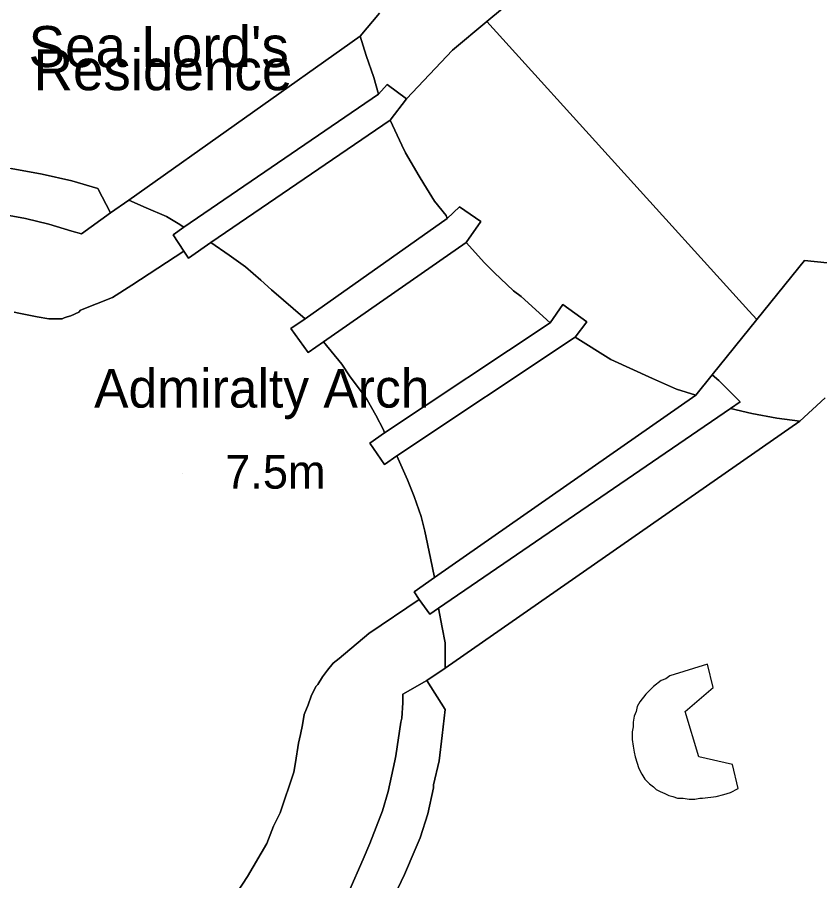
# Model space of a CAD drawing. Extents: x 529240 to 530363, y 179600 to 180767.
# Drawn here: x 529948.46 to 529990.07, y 180276.98 to 180321.73 of the extents above; entities that cross this region are included whole.
import ezdxf

# ---------------------------------------------------------------- set-up
doc = ezdxf.new("R2010")
doc.units = 0
for name, color, linetype in [('Building', 7, 'Continuous'), ('General surface', 7, 'Continuous'), ('Path', 7, 'Continuous'), ('Road Or Track', 7, 'Continuous'), ('Roadside', 7, 'Continuous'), ('Unclassified', 7, 'Continuous')]:
    doc.layers.add(name, color=color, linetype=linetype)

msp = doc.modelspace()

# ---------------------------------------------------------------- linework, layer by layer
at = {"layer": 'Building'}
for points in [[(529939.95, 180342.5), (529933.8, 180317.15), (529934.4, 180316.2), (529933.85, 180315.85), (529935.05, 180313.8), (529935.7, 180314.2), (529936.45, 180313.05), (529938, 180313.5), (529939.55, 180313.75), (529940.05, 180313.85), (529941.65, 180314.1), (529943.25, 180314.25), (529944.35, 180314.3), (529945.45, 180314.25), (529946.6, 180314.1), (529947.7, 180313.95), (529948.15, 180313.9), (529949.75, 180313.6), (529951.3, 180313.25), (529952.65, 180312.85), (529953.3, 180311.6), (529954.25, 180312.25), (529966.25, 180320.75), (529967.25, 180321.95)], [(529939.95, 180342.5), (529933.8, 180317.15), (529934.4, 180316.2), (529933.85, 180315.85), (529935.05, 180313.8), (529935.7, 180314.2), (529936.45, 180313.05), (529938, 180313.5), (529939.55, 180313.75), (529940.05, 180313.85), (529941.65, 180314.1), (529943.25, 180314.25), (529944.35, 180314.3), (529945.45, 180314.25), (529946.6, 180314.1), (529947.7, 180313.95), (529948.15, 180313.9), (529949.75, 180313.6), (529951.3, 180313.25), (529952.65, 180312.85), (529953.3, 180311.6)], [(529966.25, 180320.75), (529967.25, 180321.95)], [(529954.25, 180312.25), (529966.25, 180320.75)], [(529966.25, 180320.75), (529966.55, 180319.75), (529966.95, 180318.6), (529967.2, 180317.75)], [(529967.2, 180317.75), (529967.65, 180318.25), (529968.65, 180317.5)], [(529957.1, 180310.85), (529967.2, 180317.75)], [(529968.65, 180317.5), (529967.8, 180316.4)], [(529967.8, 180316.4), (529958.5, 180310.05)], [(529967.8, 180316.4), (529968.4, 180315.1), (529968.6, 180314.7), (529969.3, 180313.5), (529969.55, 180313.1), (529970.1, 180312.2), (529970.7, 180311.45), (529970.75, 180311.3)], [(529953.3, 180311.6), (529954.25, 180312.25)], [(529954.25, 180312.25), (529955.15, 180311.85), (529956.2, 180311.4), (529956.8, 180311.05), (529957.1, 180310.85)], [(529970.75, 180311.3), (529971.4, 180311.9), (529972.5, 180311.15), (529971.75, 180310.05)], [(529963.4, 180306.1), (529970.75, 180311.3)], [(529956.55, 180310.45), (529957.1, 180310.85)], [(529957.1, 180309.6), (529956.55, 180310.45)], [(529958.5, 180310.05), (529957.35, 180309.25), (529957.1, 180309.6)], [(529958.5, 180310.05), (529959.45, 180309.4), (529960.3, 180308.8), (529961.1, 180308.1), (529961.65, 180307.6), (529963.4, 180306.1)], [(529971.75, 180310.05), (529964.35, 180304.9)], [(529971.75, 180310.05), (529972.7, 180309), (529973.2, 180308.5), (529974.2, 180307.55), (529974.6, 180307.25), (529976.1, 180305.9)], [(529976.1, 180305.9), (529976.75, 180306.85), (529978, 180305.95), (529977.4, 180305.15)], [(529964.35, 180304.9), (529963.55, 180304.35), (529962.65, 180305.6), (529963.4, 180306.1)], [(529967.5, 180300.2), (529976.1, 180305.9)], [(529964.35, 180304.9), (529965.3, 180303.75), (529965.7, 180303.15), (529966.5, 180302.05), (529966.6, 180301.9), (529967.05, 180301.1), (529967.45, 180300.35), (529967.5, 180300.2)], [(529977.4, 180305.15), (529968.15, 180299)], [(529977.4, 180305.15), (529979.25, 180304), (529981.4, 180303), (529982.65, 180302.45), (529983.65, 180302.15)], [(529983.65, 180302.15), (529984.5, 180303.2)], [(529984.5, 180303.2), (529984.85, 180302.9), (529985.95, 180301.8), (529985.45, 180301.45)], [(529990.35, 180302), (529989.05, 180300.8), (529970.65, 180288), (529969.7, 180287.35), (529970.65, 180285.85), (529970.5, 180284.5), (529970.35, 180283.2), (529970.05, 180281.95), (529970.05, 180281.8), (529969.75, 180280.45), (529969.35, 180279.2), (529969.1, 180278.6), (529968.55, 180277.3), (529967.35, 180274.8)], [(529970.1, 180292.7), (529983.65, 180302.15)], [(529989.05, 180300.8), (529990.35, 180302)], [(529985.45, 180301.45), (529970.3, 180291.1)], [(529985.45, 180301.45), (529986.55, 180301.2), (529987.85, 180300.95), (529989.05, 180300.8)], [(529970.65, 180288), (529989.05, 180300.8)], [(529968.15, 180299), (529967.5, 180298.55), (529966.75, 180299.65), (529967.5, 180300.2)], [(529968.15, 180299), (529968.7, 180297.75), (529969.05, 180296.9), (529969.4, 180295.85), (529969.6, 180295.1), (529969.9, 180293.7), (529970.1, 180292.7)], [(529969.05, 180291.95), (529970.1, 180292.7)], [(529969.3, 180291.55), (529969.05, 180291.95)], [(529970.3, 180291.1), (529969.85, 180290.8), (529969.3, 180291.55)], [(529970.3, 180291.1), (529970.5, 180290.1), (529970.65, 180289.3), (529970.65, 180288)], [(529969.7, 180287.35), (529970.65, 180288)], [(529982.7, 180281.25), (529983, 180281.25), (529983.3, 180281.2), (529983.6, 180281.2), (529983.85, 180281.25), (529984, 180281.25), (529984.7, 180281.35), (529985.1, 180281.45), (529985.45, 180281.55), (529985.85, 180281.75), (529985.55, 180283), (529983.8, 180283.4), (529983.1, 180285.75), (529984.55, 180287), (529984.25, 180288.2), (529982.3, 180287.6), (529982.1, 180287.45), (529981.85, 180287.35), (529981.45, 180287.05), (529981.05, 180286.65), (529980.75, 180286.25), (529980.6, 180286), (529980.55, 180285.75), (529980.45, 180285.5), (529980.4, 180285.2), (529980.4, 180284.95), (529980.35, 180284.7), (529980.35, 180284.3), (529980.4, 180283.95), (529980.45, 180283.65), (529980.5, 180283.4), (529980.7, 180282.8), (529980.85, 180282.5), (529981, 180282.25), (529981.25, 180282), (529981.45, 180281.85), (529981.6, 180281.7), (529981.8, 180281.6), (529982.05, 180281.5), (529982.25, 180281.4), (529982.45, 180281.35), (529982.7, 180281.25)], [(529969.7, 180287.35), (529970.65, 180285.85), (529970.5, 180284.5), (529970.35, 180283.2), (529970.05, 180281.95), (529970.05, 180281.8), (529969.75, 180280.45), (529969.35, 180279.2), (529969.1, 180278.6), (529968.55, 180277.3), (529967.35, 180274.8)]]:
    msp.add_lwpolyline(points, dxfattribs=at)
for points in [[(529966.25, 180320.75), (529954.25, 180312.25), (529955.15, 180311.85), (529956.2, 180311.4), (529956.8, 180311.05), (529957.1, 180310.85), (529967.2, 180317.75), (529966.95, 180318.6), (529966.55, 180319.75)], [(529967.2, 180317.75), (529957.1, 180310.85), (529956.55, 180310.45), (529957.1, 180309.6), (529957.35, 180309.25), (529958.5, 180310.05), (529967.8, 180316.4), (529968.65, 180317.5), (529967.65, 180318.25)], [(529963.4, 180306.1), (529970.75, 180311.3), (529970.7, 180311.45), (529970.1, 180312.2), (529969.55, 180313.1), (529969.3, 180313.5), (529968.6, 180314.7), (529968.4, 180315.1), (529967.8, 180316.4), (529958.5, 180310.05), (529959.45, 180309.4), (529960.3, 180308.8), (529961.1, 180308.1), (529961.65, 180307.6)], [(529971.75, 180310.05), (529972.5, 180311.15), (529971.4, 180311.9), (529970.75, 180311.3), (529963.4, 180306.1), (529962.65, 180305.6), (529963.55, 180304.35), (529964.35, 180304.9)], [(529971.75, 180310.05), (529964.35, 180304.9), (529965.3, 180303.75), (529965.7, 180303.15), (529966.5, 180302.05), (529966.6, 180301.9), (529967.05, 180301.1), (529967.45, 180300.35), (529967.5, 180300.2), (529976.1, 180305.9), (529974.6, 180307.25), (529974.2, 180307.55), (529973.2, 180308.5), (529972.7, 180309)], [(529976.1, 180305.9), (529967.5, 180300.2), (529966.75, 180299.65), (529967.5, 180298.55), (529968.15, 180299), (529977.4, 180305.15), (529978, 180305.95), (529976.75, 180306.85)], [(529977.4, 180305.15), (529968.15, 180299), (529968.7, 180297.75), (529969.05, 180296.9), (529969.4, 180295.85), (529969.6, 180295.1), (529969.9, 180293.7), (529970.1, 180292.7), (529983.65, 180302.15), (529982.65, 180302.45), (529981.4, 180303), (529979.25, 180304)], [(529969.3, 180291.55), (529969.85, 180290.8), (529970.3, 180291.1), (529985.45, 180301.45), (529985.95, 180301.8), (529984.85, 180302.9), (529984.5, 180303.2), (529983.65, 180302.15), (529970.1, 180292.7), (529969.05, 180291.95)], [(529970.65, 180288), (529989.05, 180300.8), (529987.85, 180300.95), (529986.55, 180301.2), (529985.45, 180301.45), (529970.3, 180291.1), (529970.5, 180290.1), (529970.65, 180289.3)], [(529983, 180281.25), (529983.3, 180281.2), (529983.6, 180281.2), (529983.85, 180281.25), (529984, 180281.25), (529984.7, 180281.35), (529985.1, 180281.45), (529985.45, 180281.55), (529985.85, 180281.75), (529985.55, 180283), (529983.8, 180283.4), (529983.1, 180285.75), (529984.55, 180287), (529984.25, 180288.2), (529982.3, 180287.6), (529982.1, 180287.45), (529981.85, 180287.35), (529981.45, 180287.05), (529981.05, 180286.65), (529980.75, 180286.25), (529980.6, 180286), (529980.55, 180285.75), (529980.45, 180285.5), (529980.4, 180285.2), (529980.4, 180284.95), (529980.35, 180284.7), (529980.35, 180284.3), (529980.4, 180283.95), (529980.45, 180283.65), (529980.5, 180283.4), (529980.7, 180282.8), (529980.85, 180282.5), (529981, 180282.25), (529981.25, 180282), (529981.45, 180281.85), (529981.6, 180281.7), (529981.8, 180281.6), (529982.05, 180281.5), (529982.25, 180281.4), (529982.45, 180281.35), (529982.7, 180281.25)]]:
    msp.add_lwpolyline(points, close=True, dxfattribs=at)
at = {"layer": 'General surface'}
for points in [[(529948.05, 180311.45), (529948.9, 180311.3), (529950.1, 180311), (529951.3, 180310.65), (529951.8, 180310.5), (529953.3, 180311.6), (529952.65, 180312.85), (529951.3, 180313.25), (529949.75, 180313.6), (529948.15, 180313.9)], [(529967.35, 180274.8), (529968.55, 180277.3), (529969.1, 180278.6), (529969.35, 180279.2), (529969.75, 180280.45), (529970.05, 180281.8), (529970.05, 180281.95), (529970.35, 180283.2), (529970.5, 180284.5), (529970.65, 180285.85), (529969.7, 180287.35), (529968.45, 180286.65), (529968.45, 180286.2), (529968.4, 180285.4), (529968.35, 180285.2), (529968.1, 180283.45), (529968.05, 180283.2), (529967.7, 180281.6), (529967.4, 180280.6), (529966.75, 180278.9), (529966.4, 180278.1), (529965.65, 180276.4)]]:
    msp.add_lwpolyline(points, dxfattribs=at)
msp.add_lwpolyline([(529982.7, 180281.25), (529983, 180281.25), (529983.3, 180281.2), (529983.6, 180281.2), (529983.85, 180281.25), (529984, 180281.25), (529984.7, 180281.35), (529985.1, 180281.45), (529985.45, 180281.55), (529985.85, 180281.75), (529985.55, 180283), (529983.8, 180283.4), (529983.1, 180285.75), (529984.55, 180287), (529984.25, 180288.2), (529982.3, 180287.6), (529982.1, 180287.45), (529981.85, 180287.35), (529981.45, 180287.05), (529981.05, 180286.65), (529980.75, 180286.25), (529980.6, 180286), (529980.55, 180285.75), (529980.45, 180285.5), (529980.4, 180285.2), (529980.4, 180284.95), (529980.35, 180284.7), (529980.35, 180284.3), (529980.4, 180283.95), (529980.45, 180283.65), (529980.5, 180283.4), (529980.7, 180282.8), (529980.85, 180282.5), (529981, 180282.25), (529981.25, 180282), (529981.45, 180281.85), (529981.6, 180281.7), (529981.8, 180281.6), (529982.05, 180281.5), (529982.25, 180281.4), (529982.45, 180281.35)], close=True, dxfattribs=at)
at = {"layer": 'Path'}
msp.add_lwpolyline([(529948.3, 180306.45), (529948.55, 180306.4), (529949.5, 180306.2), (529950.1, 180306.1), (529950.8, 180306.1), (529950.9, 180306.15), (529951.05, 180306.2), (529951.25, 180306.25), (529951.65, 180306.45), (529951.75, 180306.55), (529953.4, 180307.2), (529954.4, 180307.85), (529957.1, 180309.6), (529956.55, 180310.45), (529957.1, 180310.85), (529956.8, 180311.05), (529956.2, 180311.4), (529955.15, 180311.85), (529954.25, 180312.25), (529953.3, 180311.6), (529951.8, 180310.5), (529951.3, 180310.65), (529950.1, 180311), (529948.9, 180311.3), (529948.05, 180311.45)], dxfattribs=at)
at = {"layer": 'Road Or Track'}
for points in [[(529972.82, 180321.51), (529976.87, 180324.9), (529977.41, 180325.61), (529978.06, 180328.91), (529978.85, 180331.17), (529979.97, 180333.29), (529981.4, 180335.22), (529983.09, 180336.91)], [(529976.87, 180324.9), (529972.82, 180321.51), (529986.4, 180306.51), (529986.81, 180306.06), (529989.29, 180309.12), (529992.48, 180308.8), (529994.88, 180308.83), (529997.24, 180309.21), (529999.53, 180309.94), (530000, 180310.17), (530001.68, 180311.01), (530003.64, 180312.38), (530005.38, 180314.03), (530006.29, 180315.27), (530007.49, 180316.92), (530007.65, 180317.28), (530008.62, 180319.47), (530009.24, 180321.79)], [(529968.65, 180317.5), (529971.03, 180320.02), (529972.82, 180321.51)], [(530007.49, 180316.92), (530006.29, 180315.27), (530005.38, 180314.03), (530003.64, 180312.38), (530001.68, 180311.01), (530000, 180310.17), (529999.53, 180309.94), (529997.24, 180309.21), (529994.88, 180308.83), (529992.48, 180308.8), (529989.29, 180309.12), (529986.81, 180306.06)], [(529959.85, 180276.35), (529960.4, 180277.2), (529961.4, 180278.9), (529961.75, 180279.8), (529962.1, 180280.5), (529962.8, 180282.6), (529962.9, 180283.1), (529963.05, 180284.1), (529963.15, 180284.55), (529963.25, 180285.05), (529963.35, 180285.6), (529963.55, 180286.1), (529963.7, 180286.55), (529963.95, 180287.05), (529964.05, 180287.15), (529964.3, 180287.55), (529964.55, 180287.9), (529964.85, 180288.25), (529965.15, 180288.5), (529966.7, 180289.8), (529969.3, 180291.55), (529969.05, 180291.95), (529970.1, 180292.7), (529969.9, 180293.7), (529969.6, 180295.1), (529969.4, 180295.85), (529969.05, 180296.9), (529968.7, 180297.75), (529968.15, 180299), (529967.5, 180298.55), (529966.75, 180299.65), (529967.5, 180300.2), (529967.45, 180300.35), (529967.05, 180301.1), (529966.6, 180301.9), (529966.5, 180302.05), (529965.7, 180303.15), (529965.3, 180303.75), (529964.35, 180304.9), (529963.55, 180304.35), (529962.65, 180305.6), (529963.4, 180306.1), (529961.65, 180307.6), (529961.1, 180308.1), (529960.3, 180308.8), (529959.45, 180309.4), (529958.5, 180310.05), (529957.35, 180309.25), (529957.1, 180309.6), (529954.4, 180307.85), (529953.4, 180307.2), (529951.75, 180306.55), (529951.65, 180306.45), (529951.25, 180306.25), (529951.05, 180306.2), (529950.9, 180306.15), (529950.8, 180306.1), (529950.1, 180306.1), (529949.5, 180306.2), (529948.55, 180306.4), (529948.3, 180306.45)], [(529948.3, 180306.45), (529948.55, 180306.4), (529949.5, 180306.2), (529950.1, 180306.1), (529950.8, 180306.1), (529950.9, 180306.15), (529951.05, 180306.2), (529951.25, 180306.25), (529951.65, 180306.45), (529951.75, 180306.55), (529953.4, 180307.2), (529954.4, 180307.85), (529957.1, 180309.6)], [(529986.81, 180306.06), (529984.5, 180303.2)], [(529959.85, 180276.35), (529960.4, 180277.2), (529961.4, 180278.9), (529961.75, 180279.8), (529962.1, 180280.5), (529962.8, 180282.6), (529962.9, 180283.1), (529963.05, 180284.1), (529963.15, 180284.55), (529963.25, 180285.05), (529963.35, 180285.6), (529963.55, 180286.1), (529963.7, 180286.55), (529963.95, 180287.05), (529964.05, 180287.15), (529964.3, 180287.55), (529964.55, 180287.9), (529964.85, 180288.25), (529965.15, 180288.5), (529966.7, 180289.8), (529969.3, 180291.55)]]:
    msp.add_lwpolyline(points, dxfattribs=at)
msp.add_lwpolyline([(529967.8, 180316.4), (529968.4, 180315.1), (529968.6, 180314.7), (529969.3, 180313.5), (529969.55, 180313.1), (529970.1, 180312.2), (529970.7, 180311.45), (529970.75, 180311.3), (529971.4, 180311.9), (529972.5, 180311.15), (529971.75, 180310.05), (529972.7, 180309), (529973.2, 180308.5), (529974.2, 180307.55), (529974.6, 180307.25), (529976.1, 180305.9), (529976.75, 180306.85), (529978, 180305.95), (529977.4, 180305.15), (529979.25, 180304), (529981.4, 180303), (529982.65, 180302.45), (529983.65, 180302.15), (529984.5, 180303.2), (529986.81, 180306.06), (529986.4, 180306.51), (529972.82, 180321.51), (529971.03, 180320.02), (529968.65, 180317.5)], close=True, dxfattribs=at)
at = {"layer": 'Roadside'}
for points in [[(529967.25, 180321.95), (529966.25, 180320.75), (529966.55, 180319.75), (529966.95, 180318.6), (529967.2, 180317.75), (529967.65, 180318.25), (529968.65, 180317.5), (529971.03, 180320.02), (529972.82, 180321.51), (529976.87, 180324.9)], [(529992.48, 180308.8), (529989.29, 180309.12), (529986.81, 180306.06), (529984.5, 180303.2), (529984.85, 180302.9), (529985.95, 180301.8), (529985.45, 180301.45), (529986.55, 180301.2), (529987.85, 180300.95), (529989.05, 180300.8), (529990.35, 180302)], [(529965.65, 180276.4), (529966.4, 180278.1), (529966.75, 180278.9), (529967.4, 180280.6), (529967.7, 180281.6), (529968.05, 180283.2), (529968.1, 180283.45), (529968.35, 180285.2), (529968.4, 180285.4), (529968.45, 180286.2), (529968.45, 180286.65), (529969.7, 180287.35), (529970.65, 180288), (529970.65, 180289.3), (529970.5, 180290.1), (529970.3, 180291.1), (529969.85, 180290.8), (529969.3, 180291.55), (529966.7, 180289.8), (529965.15, 180288.5), (529964.85, 180288.25), (529964.55, 180287.9), (529964.3, 180287.55), (529964.05, 180287.15), (529963.95, 180287.05), (529963.7, 180286.55), (529963.55, 180286.1), (529963.35, 180285.6), (529963.25, 180285.05), (529963.15, 180284.55), (529963.05, 180284.1), (529962.9, 180283.1), (529962.8, 180282.6), (529962.1, 180280.5), (529961.75, 180279.8), (529961.4, 180278.9), (529960.4, 180277.2), (529959.85, 180276.35)]]:
    msp.add_lwpolyline(points, dxfattribs=at)
at = {"layer": 'Unclassified'}
msp.add_line((529957.05, 180298.1), (529957.05, 180298.1), dxfattribs=at)
for points in [[(529972.82, 180321.51), (529986.4, 180306.51), (529986.81, 180306.06)], [(529946.8, 180311.6), (529947.25, 180311.55), (529947.6, 180311.5), (529947.9, 180311.45), (529948.05, 180311.45), (529948.9, 180311.3), (529950.1, 180311), (529951.3, 180310.65), (529951.8, 180310.5), (529953.3, 180311.6)], [(529962.5, 180271.65), (529962.85, 180272.3), (529963.7, 180273.35), (529964.15, 180273.95), (529964.85, 180275), (529965.5, 180276.15), (529965.65, 180276.4), (529966.4, 180278.1), (529966.75, 180278.9), (529967.4, 180280.6), (529967.7, 180281.6), (529968.05, 180283.2), (529968.1, 180283.45), (529968.35, 180285.2), (529968.4, 180285.4), (529968.45, 180286.2), (529968.45, 180286.65), (529969.7, 180287.35)]]:
    msp.add_lwpolyline(points, dxfattribs=at)

# ---------------------------------------------------------------- texts
for s, height, p in [("Sea Lord's", 2.125, (529949.05, 180319.15)), ('Residence', 2.125, (529949.3, 180317.95)), ('Admiralty Arch', 2, (529952.45, 180301.5)), ('7.5m', 1.75, (529959.25, 180297.3))]:
    msp.add_text(s, height=height, dxfattribs=at).set_placement(p)

doc.saveas('drawing.dxf')
